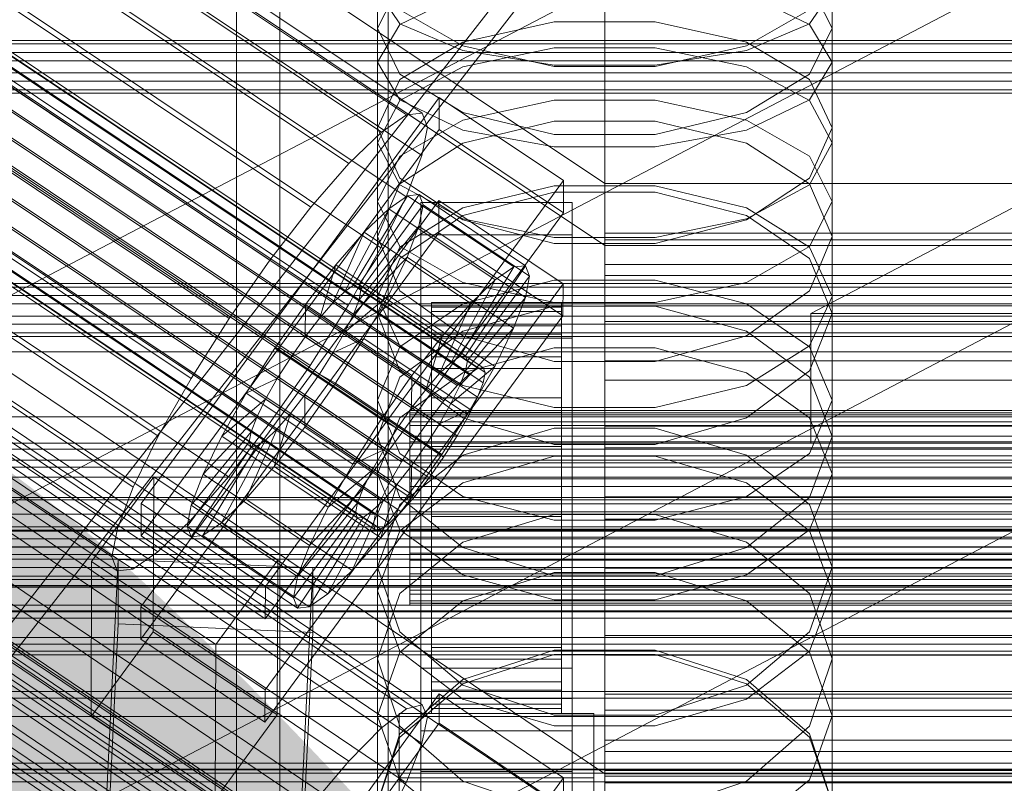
# Model space of a CAD drawing. Header units: millimetres. Extents: x -4738 to 65662, y -68080 to 6847.
# Tile 274 of 656: x -184 to -93, y -33996 to -33925. Entities that reach past the tile are written whole.
import ezdxf

# ---------------------------------------------------------------- set-up
doc = ezdxf.new("R2010")
doc.units = ezdxf.units.MM
for name, color, linetype, lineweight in [('COTAS_O', 1, 'Continuous', 0), ('COTAS_P', 1, 'Continuous', 0), ('frontal_briquetadora', 7, 'Continuous', 0), ('frontal_C01', 7, 'Continuous', 0), ('frontal_C02', 7, 'Continuous', 0), ('frontal_C03', 7, 'Continuous', 0), ('frontal_C10', 7, 'Continuous', 0), ('frontal_dosificador', 7, 'Continuous', 0), ('frontal_secador', 7, 'Continuous', 0)]:
    doc.layers.add(name, color=color, linetype=linetype, lineweight=lineweight)
doc.dimstyles.new('R19_100', dxfattribs={"dimtxt": 250, "dimasz": 150, "dimexe": 150, "dimexo": 80, "dimgap": 100, "dimtad": 1, "dimtih": 1, "dimtoh": 1, "dimdsep": 46, "dimcen": 0.09, "dimadec": 0, "dimazin": 0, "dimtfac": 1, "dimtdec": 4, "dimtofl": 0, "dimtmove": 0, "dimatfit": 3, "dimfxl": 1, "dimtolj": 1, "dimtzin": 0, "dimarcsym": 0})

# ---------------------------------------------------------------- blocks, each defined once
blk = doc.blocks.new('DIM_R31_48')
at = {"layer": 'COTAS_O'}
for p, q in [((-1725, -33700), (-1575, -33655)), ((1725, -33700), (1575, -33655)), ((-1725, -34400), (-1725, -33700)), ((-1725, -33700), (1725, -33700)), ((-1725, -33700), (-1575, -33745)), ((1725, -33700), (1575, -33745)), ((1725, -34400), (1725, -33700))]:
    blk.add_line(p, q, dxfattribs=at)
blk.add_text('3450 O', height=250, dxfattribs=at).set_placement((0, -33600))
blk = doc.blocks.new('DIM_R31_49')
at = {"layer": 'COTAS_P'}
for p, q in [((-150, -32300), (550, -32300)), ((550, -32300), (505, -32450)), ((550, -34900), (550, -32300)), ((550, -32300), (595, -32450)), ((550, -34900), (505, -34750)), ((550, -34900), (595, -34750)), ((-150, -34900), (550, -34900))]:
    blk.add_line(p, q, dxfattribs=at)
blk.add_text('2600 P', height=250, rotation=90, dxfattribs=at).set_placement((450, -33600))
blk = doc.blocks.new('DIM_R31_51')
at = {"layer": 'COTAS_O'}
for p, q in [((-650, -33700), (50, -33700)), ((50, -33700), (5, -33850)), ((50, -34900), (50, -33700)), ((50, -33700), (95, -33850)), ((50, -34900), (5, -34750)), ((50, -34900), (95, -34750)), ((-650, -34900), (50, -34900))]:
    blk.add_line(p, q, dxfattribs=at)
blk.add_text('1200 O', height=250, rotation=90, dxfattribs=at).set_placement((-50, -34300))
blk = doc.blocks.new('DIM_R31_52')
at = {"layer": 'COTAS_O'}
for p, q in [((-650, -34200), (-500, -34155)), ((650, -34200), (500, -34155)), ((-650, -34900), (-650, -34200)), ((-650, -34200), (650, -34200)), ((-650, -34200), (-500, -34245)), ((650, -34200), (500, -34245)), ((650, -34900), (650, -34200))]:
    blk.add_line(p, q, dxfattribs=at)
blk.add_text('1300 O', height=250, dxfattribs=at).set_placement((0, -34100))

msp = doc.modelspace()

# ---------------------------------------------------------------- linework, layer by layer
at = {"layer": 'frontal_briquetadora'}
for p, q in [((-151, -33929.238), (-151, -33912.608)), ((-109, -33929.238), (-109, -33912.608)), ((-164, -34100), (-164, -33920)), ((-160, -34100), (-160, -33920)), ((-151, -33936.682), (-151, -33920.41)), ((-109, -33936.682), (-109, -33920.41)), ((-160, -33922.563), (-160, -33931.737)), ((-160, -33932.038), (-160, -33922.836)), ((-148.92, -33922.018), (-151, -33926.087)), ((-148.92, -33925.697), (-151, -33922.627)), ((-109, -33926.087), (-111.08, -33922.018)), ((-109, -33922.627), (-111.08, -33925.697)), ((-160, -33932.339), (-160, -33923.11)), ((-148.92, -33925.751), (-143.093, -33922.955)), ((-116.907, -33922.955), (-111.08, -33925.751)), ((-143.094, -33927.741), (-148.92, -33924.402)), ((-111.08, -33924.402), (-116.906, -33927.741)), ((-134.674, -33925.528), (-143.094, -33927.39)), ((-125.326, -33925.528), (-134.674, -33925.528)), ((-116.906, -33927.39), (-125.326, -33925.528)), ((-151, -33929.238), (-148.92, -33925.751)), ((-151, -33942.099), (-151, -33926.087)), ((-151, -33926.087), (-148.92, -33930.345)), ((-143.093, -33928.158), (-148.92, -33925.697)), ((-111.08, -33925.697), (-116.907, -33928.158)), ((-111.08, -33925.751), (-109, -33929.238)), ((-111.08, -33930.345), (-109, -33926.087)), ((-109, -33942.099), (-109, -33926.087)), ((-143.094, -33927.39), (-148.92, -33930.837)), ((-111.08, -33930.837), (-116.906, -33927.39)), ((-134.674, -33929.647), (-143.094, -33927.741)), ((-134.673, -33927.928), (-143.093, -33929.662)), ((-134.673, -33929.524), (-143.093, -33928.158)), ((-125.327, -33927.928), (-134.673, -33927.928)), ((-116.907, -33929.662), (-125.327, -33927.928)), ((-116.907, -33928.158), (-125.327, -33929.524)), ((-116.906, -33927.741), (-125.326, -33929.647)), ((-151, -33929.238), (-148.92, -33932.725)), ((-111.08, -33932.725), (-109, -33929.238)), ((-143.093, -33929.662), (-148.92, -33932.786)), ((-125.326, -33929.647), (-134.674, -33929.647)), ((-125.327, -33929.524), (-134.673, -33929.524)), ((-111.08, -33932.786), (-116.907, -33929.662)), ((-148.92, -33930.837), (-151, -33935.302)), ((-148.92, -33930.345), (-143.094, -33933.895)), ((-116.906, -33933.895), (-111.08, -33930.345)), ((-109, -33935.302), (-111.08, -33930.837)), ((-160, -33931.737), (-160, -33941.791)), ((-160, -33942.119), (-160, -33932.038)), ((-160, -33942.448), (-160, -33932.339)), ((-148.92, -33932.786), (-151, -33936.682)), ((-148.92, -33932.725), (-143.093, -33935.521)), ((-143.093, -33934.597), (-134.673, -33932.744)), ((-134.673, -33932.744), (-125.327, -33932.744)), ((-125.327, -33932.744), (-116.907, -33934.597)), ((-116.907, -33935.521), (-111.08, -33932.725)), ((-109, -33936.682), (-111.08, -33932.786)), ((-148.92, -33937.935), (-143.093, -33934.597)), ((-143.094, -33933.895), (-134.674, -33935.917)), ((-143.094, -33936.726), (-134.674, -33934.689)), ((-134.674, -33934.689), (-125.326, -33934.689)), ((-125.326, -33935.917), (-116.906, -33933.895)), ((-125.326, -33934.689), (-116.906, -33936.726)), ((-116.907, -33934.597), (-111.08, -33937.935)), ((-148.92, -33939.949), (-151, -33935.302)), ((-151, -33950.89), (-151, -33935.302)), ((-143.093, -33935.521), (-134.673, -33937.073)), ((-125.327, -33937.073), (-116.907, -33935.521)), ((-109, -33935.302), (-111.08, -33939.949)), ((-109, -33950.89), (-109, -33935.302)), ((-134.674, -33935.917), (-125.326, -33935.917)), ((-151, -33936.682), (-148.92, -33940.578)), ((-148.92, -33940.485), (-143.094, -33936.726)), ((-134.673, -33937.073), (-125.327, -33937.073)), ((-116.906, -33936.726), (-111.08, -33940.485)), ((-111.08, -33940.578), (-109, -33936.682)), ((-151, -33942.099), (-148.92, -33937.935)), ((-111.08, -33937.935), (-109, -33942.099)), ((-143.094, -33943.808), (-148.92, -33939.949)), ((-111.08, -33939.949), (-116.906, -33943.808)), ((-151, -33945.334), (-148.92, -33940.485)), ((-148.92, -33940.578), (-143.093, -33943.702)), ((-143.093, -33942.681), (-134.673, -33940.653)), ((-134.673, -33940.653), (-125.327, -33940.653)), ((-125.327, -33940.653), (-116.907, -33942.681)), ((-116.907, -33943.702), (-111.08, -33940.578)), ((-111.08, -33940.485), (-109, -33945.334)), ((-160, -33941.791), (-160, -33952.701)), ((-134.674, -33941.254), (-143.094, -33943.404)), ((-125.326, -33941.254), (-134.674, -33941.254)), ((-116.906, -33943.404), (-125.326, -33941.254)), ((-160, -33953.056), (-160, -33942.119)), ((-160, -33953.411), (-160, -33942.448)), ((-148.92, -33946.262), (-151, -33942.099)), ((-148.92, -33946.334), (-143.093, -33942.681)), ((-116.907, -33942.681), (-111.08, -33946.334)), ((-109, -33942.099), (-111.08, -33946.262)), ((-143.094, -33943.404), (-148.92, -33947.367)), ((-143.093, -33943.702), (-134.673, -33945.436)), ((-125.327, -33945.436), (-116.907, -33943.702)), ((-111.08, -33947.366), (-116.906, -33943.404)), ((-134.674, -33946.001), (-143.094, -33943.808)), ((-116.906, -33943.808), (-125.326, -33946.001)), ((-148.92, -33950.361), (-151, -33945.334)), ((-151, -33960.462), (-151, -33945.334)), ((-134.673, -33945.436), (-125.327, -33945.436)), ((-109, -33945.334), (-111.08, -33950.361)), ((-109, -33960.462), (-109, -33945.334)), ((-151, -33950.89), (-148.92, -33946.334)), ((-143.093, -33949.6), (-148.92, -33946.262)), ((-125.326, -33946.001), (-134.674, -33946.001)), ((-111.08, -33946.262), (-116.907, -33949.6)), ((-111.08, -33946.334), (-109, -33950.89)), ((-148.92, -33947.367), (-151, -33952.465)), ((-109, -33952.465), (-111.08, -33947.366)), ((-134.673, -33949.368), (-143.093, -33951.565)), ((-134.673, -33951.453), (-143.093, -33949.6)), ((-125.327, -33949.368), (-134.673, -33949.368)), ((-116.907, -33951.565), (-125.327, -33949.368)), ((-116.907, -33949.6), (-125.327, -33951.453)), ((-151, -33950.89), (-148.92, -33955.446)), ((-143.094, -33954.52), (-148.92, -33950.361)), ((-111.08, -33950.361), (-116.906, -33954.52)), ((-111.08, -33955.446), (-109, -33950.89)), ((-143.093, -33951.565), (-148.92, -33955.525)), ((-134.674, -33951.768), (-143.094, -33954.085)), ((-143.094, -33954.085), (-134.674, -33951.768)), ((-125.326, -33951.768), (-134.674, -33951.768)), ((-125.327, -33951.453), (-134.673, -33951.453)), ((-116.906, -33954.085), (-125.326, -33951.768)), ((-125.326, -33951.768), (-116.906, -33954.085)), ((-111.08, -33955.525), (-116.907, -33951.565)), ((-160, -33952.701), (-160, -33964.438)), ((-151, -33967.266), (-151, -33952.465)), ((-151, -33952.465), (-148.92, -33957.738)), ((-111.08, -33957.738), (-109, -33952.465)), ((-109, -33967.266), (-109, -33952.465)), ((-160, -33964.818), (-160, -33953.056)), ((-160, -33965.199), (-160, -33953.411)), ((-143.094, -33954.085), (-148.92, -33958.344)), ((-148.92, -33958.344), (-143.094, -33954.085)), ((-134.674, -33956.878), (-143.094, -33954.52)), ((-116.906, -33954.52), (-125.326, -33956.878)), ((-111.08, -33958.344), (-116.906, -33954.085)), ((-116.906, -33954.085), (-111.08, -33958.344)), ((-148.92, -33955.525), (-151, -33960.462)), ((-148.92, -33955.446), (-143.093, -33959.099)), ((-143.093, -33957.922), (-134.673, -33955.615)), ((-134.673, -33955.615), (-125.327, -33955.615)), ((-125.327, -33955.615), (-116.907, -33957.922)), ((-116.907, -33959.099), (-111.08, -33955.446)), ((-109, -33960.462), (-111.08, -33955.525)), ((-125.326, -33956.878), (-134.674, -33956.878)), ((-148.92, -33958.344), (-151, -33963.807)), ((-148.92, -33957.738), (-143.094, -33962.092)), ((-148.92, -33962.081), (-143.093, -33957.922)), ((-116.907, -33957.922), (-111.08, -33962.081)), ((-116.906, -33962.092), (-111.08, -33957.738)), ((-109, -33963.807), (-111.08, -33958.344)), ((-143.093, -33959.099), (-134.673, -33961.127)), ((-125.327, -33961.127), (-116.907, -33959.099)), ((-151, -33960.462), (-148.92, -33965.4)), ((-111.08, -33965.4), (-109, -33960.462)), ((-134.673, -33961.127), (-125.327, -33961.127)), ((-151, -33967.266), (-148.92, -33962.081)), ((-143.094, -33962.092), (-134.674, -33964.556)), ((-125.326, -33964.556), (-116.906, -33962.092)), ((-111.08, -33962.081), (-109, -33967.266)), ((-143.094, -33965.539), (-134.674, -33963.061)), ((-134.674, -33963.061), (-125.326, -33963.061)), ((-125.326, -33963.061), (-116.906, -33965.539)), ((-160, -33964.438), (-160, -33976.973)), ((-148.92, -33969.438), (-151, -33963.807)), ((-151, -33978.088), (-151, -33963.807)), ((-134.674, -33964.556), (-125.326, -33964.556)), ((-109, -33963.807), (-111.08, -33969.438)), ((-109, -33978.088), (-109, -33963.807)), ((-160, -33977.377), (-160, -33964.818)), ((-160, -33977.782), (-160, -33965.199)), ((-148.92, -33965.4), (-143.093, -33969.359)), ((-148.92, -33970.084), (-143.094, -33965.539)), ((-116.907, -33969.359), (-111.08, -33965.4)), ((-116.906, -33965.539), (-111.08, -33970.084)), ((-143.093, -33968.093), (-134.673, -33965.624)), ((-134.673, -33965.624), (-125.327, -33965.624)), ((-125.327, -33965.624), (-116.907, -33968.093)), ((-148.92, -33972.452), (-151, -33967.266)), ((-109, -33967.266), (-111.08, -33972.452)), ((-148.92, -33972.541), (-143.093, -33968.093)), ((-116.907, -33968.093), (-111.08, -33972.541)), ((-151, -33975.899), (-148.92, -33970.084)), ((-143.094, -33974.075), (-148.92, -33969.438)), ((-143.093, -33969.359), (-134.673, -33971.557)), ((-125.327, -33971.557), (-116.907, -33969.359)), ((-111.08, -33969.438), (-116.906, -33974.075)), ((-111.08, -33970.084), (-109, -33975.899)), ((-134.674, -33971.009), (-143.094, -33973.591)), ((-125.326, -33971.009), (-134.674, -33971.009)), ((-116.906, -33973.591), (-125.326, -33971.009)), ((-134.673, -33971.557), (-125.327, -33971.557)), ((-151, -33978.088), (-148.92, -33972.541)), ((-143.093, -33976.61), (-148.92, -33972.452)), ((-111.08, -33972.452), (-116.907, -33976.61)), ((-111.08, -33972.541), (-109, -33978.088)), ((-143.094, -33973.591), (-148.92, -33978.321)), ((-111.08, -33978.321), (-116.906, -33973.591)), ((-134.674, -33976.695), (-143.094, -33974.075)), ((-116.906, -33974.075), (-125.326, -33976.695)), ((-148.92, -33981.875), (-151, -33975.899)), ((-151, -33989.624), (-151, -33975.899)), ((-134.673, -33976.379), (-143.093, -33979.002)), ((-125.327, -33976.379), (-134.673, -33976.379)), ((-116.907, -33979.002), (-125.327, -33976.379)), ((-109, -33975.899), (-111.08, -33981.875)), ((-109, -33989.624), (-109, -33975.899)), ((-160, -33976.973), (-160, -33990.272)), ((-160, -33990.7), (-160, -33977.377)), ((-134.673, -33978.918), (-143.093, -33976.61)), ((-125.326, -33976.695), (-134.674, -33976.695)), ((-116.907, -33976.61), (-125.327, -33978.918)), ((-160, -33991.128), (-160, -33977.782)), ((-151, -33978.088), (-148.92, -33983.634)), ((-148.92, -33978.321), (-151, -33984.362)), ((-111.08, -33983.634), (-109, -33978.088)), ((-109, -33984.362), (-111.08, -33978.321)), ((-143.093, -33979.002), (-148.92, -33983.729)), ((-125.327, -33978.918), (-134.673, -33978.918)), ((-111.08, -33983.729), (-116.907, -33979.002)), ((-143.094, -33986.783), (-148.92, -33981.875)), ((-111.08, -33981.875), (-116.906, -33986.783)), ((-148.92, -33983.729), (-151, -33989.624)), ((-148.92, -33983.634), (-143.093, -33988.082)), ((-134.674, -33983.539), (-143.094, -33986.271)), ((-125.326, -33983.539), (-134.674, -33983.539)), ((-116.906, -33986.271), (-125.326, -33983.539)), ((-116.907, -33988.082), (-111.08, -33983.634)), ((-109, -33989.624), (-111.08, -33983.729)), ((-151, -33997.699), (-151, -33984.362)), ((-151, -33984.362), (-148.92, -33990.56)), ((-143.093, -33986.673), (-134.673, -33983.95)), ((-134.673, -33983.95), (-125.327, -33983.95)), ((-125.327, -33983.95), (-116.907, -33986.673)), ((-111.08, -33990.56), (-109, -33984.362)), ((-109, -33997.699), (-109, -33984.362)), ((-143.094, -33986.271), (-148.92, -33991.269)), ((-111.08, -33991.269), (-116.906, -33986.271)), ((-148.92, -33991.58), (-143.093, -33986.673)), ((-134.674, -33989.552), (-143.094, -33986.783)), ((-116.906, -33986.783), (-125.326, -33989.552)), ((-116.907, -33986.673), (-111.08, -33991.58)), ((-143.093, -33988.082), (-134.673, -33990.551)), ((-125.327, -33990.551), (-116.907, -33988.082)), ((-151, -33989.624), (-148.92, -33995.519)), ((-125.326, -33989.552), (-134.674, -33989.552)), ((-111.08, -33995.519), (-109, -33989.624)), ((-160, -33990.272), (-160, -34004.303)), ((-160, -34004.753), (-160, -33990.7)), ((-148.92, -33990.56), (-143.094, -33995.642)), ((-134.673, -33990.551), (-125.327, -33990.551)), ((-116.906, -33995.642), (-111.08, -33990.56)), ((-160, -34005.203), (-160, -33991.128)), ((-148.92, -33991.269), (-151, -33997.637)), ((-151, -33997.699), (-148.92, -33991.58)), ((-109, -33997.637), (-111.08, -33991.269)), ((-111.08, -33991.58), (-109, -33997.699)), ((-148.92, -33995.519), (-143.093, -34000.246)), ((-116.907, -34000.246), (-111.08, -33995.519)), ((-143.094, -33995.642), (-134.674, -33998.507)), ((-125.326, -33998.507), (-116.906, -33995.642))]:
    msp.add_line(p, q, dxfattribs=at)
at = {"layer": 'frontal_C01'}
for p, q in [((-130, -33994.965), (-130, -33732.352)), ((-130, -33738.133), (-130, -34000.746)), ((-332.629, -33864.633), (-148.32, -33988.968)), ((-331.181, -33864.284), (-146.872, -33988.618)), ((-330.692, -33865.373), (-146.383, -33989.708)), ((-334.938, -33866.398), (-150.629, -33990.733)), ((-355.53, -33868.098), (-141.731, -34012.326)), ((-355.017, -33867.974), (-141.218, -34012.202)), ((-331.197, -33867.828), (-146.887, -33992.163)), ((-356.348, -33868.723), (-142.549, -34012.952)), ((-354.844, -33868.36), (-141.045, -34012.589)), ((-357.415, -33869.808), (-143.617, -34014.036)), ((-355.022, -33869.23), (-141.224, -34013.458)), ((-337.95, -33869.458), (-153.641, -33993.793)), ((-355.541, -33870.524), (-141.742, -34014.753)), ((-358.659, -33871.277), (-144.861, -34015.505)), ((-332.659, -33871.481), (-148.35, -33995.816)), ((-356.363, -33872.155), (-142.565, -34016.383)), ((-146.196, -34017.26), (-359.995, -33873.031)), ((-341.461, -33873.605), (-157.152, -33997.94)), ((-357.434, -33874.011), (-143.635, -34018.239)), ((-361.332, -33874.951), (-147.533, -34019.179)), ((-358.68, -33875.965), (-144.881, -34020.193)), ((-334.981, -33876.083), (-150.672, -34000.418)), ((-160.922, -34002.891), (-345.231, -33878.556)), ((-338.003, -33881.32), (-153.694, -34005.655)), ((-349.002, -33883.974), (-164.693, -34008.309)), ((-341.52, -33886.835), (-157.211, -34011.17)), ((-130, -33994.965), (-228.298, -33928.654)), ((-228.298, -33934.434), (-130, -34000.746)), ((-172.809, -34025.451), (-145.277, -33987.597)), ((-145.289, -33990.293), (-145.277, -33987.597)), ((-145.277, -33987.597), (-133.809, -33995.333)), ((-150.629, -33990.733), (-148.32, -33988.968)), ((-148.32, -33988.968), (-146.872, -33988.618)), ((-146.872, -33988.618), (-146.383, -33989.708)), ((-146.383, -33989.708), (-146.887, -33992.163)), ((-145.289, -33990.293), (-172.821, -34028.147)), ((-153.641, -33993.793), (-150.629, -33990.733)), ((-133.821, -33998.029), (-145.289, -33990.293)), ((-146.887, -33992.163), (-148.35, -33995.816)), ((-157.152, -33997.94), (-153.641, -33993.793)), ((-133.809, -33995.333), (-161.341, -34033.188)), ((-133.809, -33995.333), (-133.821, -33998.029)), ((-130, -34257.579), (-130, -33994.965)), ((0, -33994.965), (-130, -33994.965)), ((-148.35, -33995.816), (-150.672, -34000.418))]:
    msp.add_line(p, q, dxfattribs=at)
at = {"layer": 'frontal_C02'}
for p, q in [((-130, -33940.443), (-130, -33649.948)), ((-130, -33655.678), (-130, -33946.173)), ((-332.629, -33810.853), (-148.32, -33934.108)), ((-331.181, -33810.695), (-146.872, -33933.95)), ((-334.938, -33812.44), (-150.629, -33935.695)), ((-330.692, -33811.978), (-146.383, -33935.233)), ((-355.53, -33814.539), (-141.731, -33957.515)), ((-355.017, -33814.483), (-141.218, -33957.459)), ((-331.197, -33814.614), (-146.887, -33937.869)), ((-356.348, -33815.102), (-142.549, -33958.077)), ((-354.844, -33814.938), (-141.045, -33957.913)), ((-337.95, -33815.35), (-153.641, -33938.604)), ((-357.415, -33816.133), (-143.617, -33959.108)), ((-355.022, -33815.872), (-141.224, -33958.847)), ((-355.541, -33817.222), (-141.742, -33960.197)), ((-358.659, -33817.561), (-144.861, -33960.537)), ((-356.363, -33818.895), (-142.565, -33961.871)), ((-332.659, -33818.423), (-148.35, -33941.678)), ((-146.196, -33962.266), (-359.995, -33819.291)), ((-341.461, -33819.382), (-157.152, -33942.637)), ((-357.434, -33820.779), (-143.635, -33963.754)), ((-361.332, -33821.203), (-147.533, -33964.178)), ((-358.68, -33822.743), (-144.881, -33965.719)), ((-362.578, -33823.168), (-148.779, -33966.143)), ((-334.981, -33823.147), (-150.672, -33946.401)), ((-360.017, -33824.656), (-146.218, -33967.631)), ((-160.922, -33947.518), (-345.231, -33824.263)), ((-363.648, -33825.051), (-149.85, -33968.027)), ((-361.352, -33826.385), (-147.554, -33969.361)), ((-364.471, -33826.725), (-150.672, -33969.7)), ((-364.989, -33828.075), (-151.191, -33971.05)), ((-362.596, -33827.814), (-148.798, -33970.789)), ((-365.168, -33829.009), (-151.369, -33971.984)), ((-363.664, -33828.845), (-149.865, -33971.82)), ((-338.003, -33828.462), (-153.694, -33951.717)), ((-364.995, -33829.463), (-151.196, -33972.439)), ((-364.482, -33829.407), (-150.683, -33972.383)), ((-349.002, -33829.66), (-164.693, -33952.915)), ((-341.52, -33834.007), (-157.211, -33957.262)), ((-352.519, -33835.205), (-168.21, -33958.46)), ((-345.291, -33839.404), (-160.982, -33962.659)), ((-355.541, -33840.521), (-171.232, -33963.775)), ((-349.061, -33844.285), (-164.752, -33967.54)), ((-357.863, -33845.244), (-173.554, -33968.499)), ((-359.326, -33849.053), (-175.016, -33972.308)), ((-352.572, -33848.318), (-168.263, -33971.572)), ((-359.83, -33851.689), (-175.521, -33974.944)), ((-355.584, -33851.227), (-171.275, -33974.481)), ((-357.893, -33852.814), (-173.584, -33976.069)), ((-359.341, -33852.972), (-175.032, -33976.227)), ((-130, -33940.443), (-228.298, -33874.707)), ((-228.298, -33880.437), (-130, -33946.173)), ((-172.809, -33970.016), (-145.277, -33932.493)), ((-145.289, -33935.474), (-145.277, -33932.493)), ((-145.277, -33932.493), (-133.809, -33940.162)), ((-150.629, -33935.695), (-148.32, -33934.108)), ((-148.32, -33934.108), (-146.872, -33933.95)), ((-146.872, -33933.95), (-146.383, -33935.233)), ((-145.289, -33935.474), (-172.821, -33972.996)), ((-146.383, -33935.233), (-146.887, -33937.869)), ((-133.821, -33943.143), (-145.289, -33935.474)), ((-153.641, -33938.604), (-150.629, -33935.695)), ((-146.887, -33937.869), (-148.35, -33941.678)), ((-157.152, -33942.637), (-153.641, -33938.604)), ((-133.809, -33940.162), (-161.341, -33977.685)), ((-133.809, -33940.162), (-133.821, -33943.143)), ((-130, -34230.937), (-130, -33940.443)), ((0, -33940.443), (-130, -33940.443)), ((-153.199, -33949.845), (-148.226, -33941.585)), ((-152.686, -33949.789), (-147.143, -33941.467)), ((-148.35, -33941.678), (-150.672, -33946.401)), ((-148.226, -33941.585), (-149.953, -33942.773)), ((-147.143, -33941.467), (-148.226, -33941.585)), ((-148.226, -33941.585), (-138.396, -33948.159)), ((-147.143, -33941.467), (-137.313, -33948.041)), ((-146.777, -33942.427), (-147.143, -33941.467)), ((-172.847, -33979.553), (-145.315, -33942.031)), ((-160.922, -33947.518), (-157.152, -33942.637)), ((-154.017, -33950.408), (-149.953, -33942.773)), ((-152.513, -33950.244), (-146.777, -33942.427)), ((-149.953, -33942.773), (-152.207, -33944.949)), ((-149.953, -33942.773), (-140.123, -33949.346)), ((-147.155, -33944.399), (-146.777, -33942.427)), ((-147, -33945.185), (-147, -33942.205)), ((-147, -33942.205), (-133, -33942.205)), ((-147, -33988.023), (-147, -33942.205)), ((-146.777, -33942.427), (-136.948, -33949)), ((-145.327, -33945.011), (-145.315, -33942.031)), ((-145.315, -33942.031), (-133.847, -33949.7)), ((-133, -33942.205), (-133, -33945.185)), ((-133, -33942.205), (-133, -33988.023)), ((-161.353, -33980.665), (-133.821, -33943.143)), ((-152.692, -33951.178), (-147.155, -33944.399)), ((-148.249, -33947.248), (-147.155, -33944.399)), ((-147.155, -33944.399), (-137.325, -33950.972)), ((-145.327, -33945.011), (-172.859, -33982.534)), ((-155.085, -33951.439), (-152.207, -33944.949)), ((-152.207, -33944.949), (-154.833, -33947.965)), ((-152.207, -33944.949), (-142.377, -33951.522)), ((-133, -33945.185), (-147, -33945.185)), ((-147, -33945.185), (-147, -33991.004)), ((-133.859, -33952.68), (-145.327, -33945.011)), ((-133, -33991.004), (-133, -33945.185)), ((-130, -33946.173), (-130, -33945.04)), ((-130, -33945.04), (-130, -33945.636)), ((-130, -33945.04), (130, -33945.04)), ((-150.672, -33946.401), (-153.694, -33951.717)), ((-130, -33945.636), (-130, -33947.921)), ((-130, -33945.636), (130, -33945.636)), ((-130, -33946.173), (-130, -34236.667)), ((-130, -33946.173), (0, -33946.173)), ((-130, -33948.958), (-130, -33946.173)), ((-130, -33946.173), (130, -33946.173)), ((-153.21, -33952.528), (-148.249, -33947.248)), ((-149.985, -33950.781), (-148.249, -33947.248)), ((-148.249, -33947.248), (-138.419, -33953.822)), ((-164.693, -33952.915), (-160.922, -33947.518)), ((-154.833, -33947.965), (-157.653, -33951.616)), ((-156.329, -33952.867), (-154.833, -33947.965)), ((-154.833, -33947.965), (-145.003, -33954.539)), ((-138.396, -33948.159), (-143.369, -33956.419)), ((-137.313, -33948.041), (-142.856, -33956.363)), ((-140.123, -33949.346), (-138.396, -33948.159)), ((-138.396, -33948.159), (-137.313, -33948.041)), ((-137.313, -33948.041), (-136.948, -33949)), ((-130, -33947.921), (-130, -33951.739)), ((-130, -33947.921), (130, -33947.921)), ((-136.948, -33949), (-142.683, -33956.818)), ((-136.948, -33949), (-137.325, -33950.972)), ((-130, -33953.206), (-130, -33948.958)), ((-130, -33948.958), (130, -33948.958)), ((-133.847, -33949.7), (-161.379, -33987.222)), ((-154.017, -33950.408), (-153.199, -33949.845)), ((-153.199, -33949.845), (-152.686, -33949.789)), ((-143.369, -33956.419), (-153.199, -33949.845)), ((-142.856, -33956.363), (-152.686, -33949.789)), ((-152.686, -33949.789), (-152.513, -33950.244)), ((-140.123, -33949.346), (-144.188, -33956.981)), ((-142.377, -33951.522), (-140.123, -33949.346)), ((-133.847, -33949.7), (-133.859, -33952.68)), ((-155.085, -33951.439), (-154.017, -33950.408)), ((-154.033, -33954.201), (-149.985, -33950.781)), ((-144.188, -33956.981), (-154.017, -33950.408)), ((-152.513, -33950.244), (-152.692, -33951.178)), ((-142.683, -33956.818), (-152.513, -33950.244)), ((-152.246, -33954.757), (-149.985, -33950.781)), ((-149.985, -33950.781), (-140.156, -33957.355)), ((-137.325, -33950.972), (-142.862, -33957.752)), ((-137.325, -33950.972), (-138.419, -33953.822)), ((-157.653, -33951.616), (-160.474, -33955.654)), ((-157.653, -33951.616), (-157.665, -33954.597)), ((-147.823, -33958.19), (-157.653, -33951.616)), ((-153.694, -33951.717), (-157.211, -33957.262)), ((-156.329, -33952.867), (-155.085, -33951.439)), ((-145.255, -33958.012), (-155.085, -33951.439)), ((-152.692, -33951.178), (-153.21, -33952.528)), ((-142.862, -33957.752), (-152.692, -33951.178)), ((-147, -33954.723), (-147, -33951.742)), ((-147, -33951.742), (-133, -33951.742)), ((-147, -33997.561), (-147, -33951.742)), ((-146, -33961.426), (-146, -33951.434)), ((-146, -33951.434), (-146, -33951.88)), ((-146, -33951.434), (-134, -33951.434)), ((-146, -33952.282), (-146, -33951.434)), ((-146, -33961.637), (-146, -33951.88)), ((-146, -33951.88), (-146, -33953.59)), ((-146, -33951.88), (-134, -33951.88)), ((-142.377, -33951.522), (-145.255, -33958.012)), ((-145.003, -33954.539), (-142.377, -33951.522)), ((-134, -33951.88), (-134, -33951.434)), ((-134, -33951.434), (-134, -33961.426)), ((-134, -33951.434), (-134, -33952.282)), ((-134, -33953.59), (-134, -33951.88)), ((-134, -33951.88), (-134, -33961.637)), ((-133, -33951.742), (-133, -33954.723)), ((-133, -33951.742), (-133, -33997.561)), ((-130, -33951.739), (-130, -33956.831)), ((-130, -33951.739), (130, -33951.739)), ((-161.391, -33990.203), (-133.859, -33952.68)), ((-157.665, -33954.597), (-156.329, -33952.867)), ((-146.499, -33959.441), (-156.329, -33952.867)), ((-153.21, -33952.528), (-154.033, -33954.201)), ((-143.38, -33959.101), (-153.21, -33952.528)), ((-146, -33961.828), (-146, -33952.282)), ((-146, -33952.282), (-134, -33952.282)), ((-146, -33954.366), (-146, -33952.282)), ((-134, -33952.282), (-134, -33961.828)), ((-134, -33952.282), (-134, -33954.366)), ((-168.21, -33958.46), (-164.693, -33952.915)), ((-146, -33962.447), (-146, -33953.59)), ((-146, -33953.59), (-146, -33956.446)), ((-146, -33953.59), (-134, -33953.59)), ((-134, -33956.446), (-134, -33953.59)), ((-134, -33953.59), (-134, -33962.447)), ((-130, -33958.627), (-130, -33953.206)), ((-130, -33953.206), (130, -33953.206)), ((-159.001, -33956.509), (-157.665, -33954.597)), ((-157.665, -33954.597), (-147.835, -33961.171)), ((-154.033, -33954.201), (-155.103, -33956.085)), ((-144.203, -33960.775), (-154.033, -33954.201)), ((-147.823, -33958.19), (-145.003, -33954.539)), ((-145.003, -33954.539), (-146.499, -33959.441)), ((-146, -33962.815), (-146, -33954.366)), ((-146, -33954.366), (-134, -33954.366)), ((-146, -33957.543), (-146, -33954.366)), ((-138.419, -33953.822), (-143.38, -33959.101)), ((-138.419, -33953.822), (-140.156, -33957.355)), ((-134, -33954.366), (-134, -33962.815)), ((-134, -33954.366), (-134, -33957.543)), ((-155.103, -33956.085), (-152.246, -33954.757)), ((-154.877, -33958.905), (-152.246, -33954.757)), ((-152.246, -33954.757), (-142.416, -33961.331)), ((-133, -33954.723), (-147, -33954.723)), ((-147, -33954.723), (-147, -34000.541)), ((-133, -34000.541), (-133, -33954.723)), ((-160.474, -33955.654), (-163.105, -33959.802)), ((-159.001, -33956.509), (-160.474, -33955.654)), ((-160.474, -33955.654), (-150.644, -33962.227)), ((-160.247, -33958.474), (-159.001, -33956.509)), ((-149.171, -33963.083), (-159.001, -33956.509)), ((-155.103, -33956.085), (-156.35, -33958.05)), ((-145.274, -33962.658), (-155.103, -33956.085)), ((-146, -33963.8), (-146, -33956.446)), ((-146, -33956.446), (-146, -33960.254)), ((-146, -33956.446), (-134, -33956.446)), ((-143.369, -33956.419), (-144.188, -33956.981)), ((-142.856, -33956.363), (-143.369, -33956.419)), ((-142.683, -33956.818), (-142.856, -33956.363)), ((-134, -33960.254), (-134, -33956.446)), ((-134, -33956.446), (-134, -33963.8)), ((-157.211, -33957.262), (-160.982, -33962.659)), ((-144.188, -33956.981), (-145.255, -33958.012)), ((-140.156, -33957.355), (-144.203, -33960.775)), ((-142.862, -33957.752), (-142.683, -33956.818)), ((-140.156, -33957.355), (-142.416, -33961.331)), ((-130, -33956.831), (-130, -33962.848)), ((-130, -33956.831), (130, -33956.831)), ((-156.35, -33958.05), (-157.686, -33959.962)), ((-156.35, -33958.05), (-154.877, -33958.905)), ((-146.52, -33964.623), (-156.35, -33958.05)), ((-150.644, -33962.227), (-147.823, -33958.19)), ((-147.835, -33961.171), (-147.823, -33958.19)), ((-145.255, -33958.012), (-146.499, -33959.441)), ((-146, -33964.32), (-146, -33957.543)), ((-146, -33957.543), (-134, -33957.543)), ((-146, -33961.598), (-146, -33957.543)), ((-143.617, -33959.108), (-142.549, -33958.077)), ((-143.38, -33959.101), (-142.862, -33957.752)), ((-142.549, -33958.077), (-141.731, -33957.515)), ((-141.731, -33957.515), (-141.218, -33957.459)), ((-141.045, -33957.913), (-141.224, -33958.847)), ((-141.218, -33957.459), (-141.045, -33957.913)), ((-134, -33957.543), (-134, -33964.32)), ((-134, -33957.543), (-134, -33961.598)), ((-171.232, -33963.775), (-168.21, -33958.46)), ((-160.247, -33958.474), (-163.105, -33959.802)), ((-161.318, -33960.358), (-160.247, -33958.474)), ((-150.417, -33965.048), (-160.247, -33958.474)), ((-157.698, -33962.942), (-154.877, -33958.905)), ((-154.877, -33958.905), (-145.047, -33965.479)), ((-144.861, -33960.537), (-143.617, -33959.108)), ((-144.203, -33960.775), (-143.38, -33959.101)), ((-141.224, -33958.847), (-141.742, -33960.197)), ((-130, -33964.852), (-130, -33958.627)), ((-130, -33958.627), (130, -33958.627)), ((-163.105, -33959.802), (-165.365, -33963.778)), ((-163.105, -33959.802), (-153.275, -33966.375)), ((-157.686, -33959.962), (-159.022, -33961.691)), ((-157.686, -33959.962), (-157.698, -33962.942)), ((-147.856, -33966.536), (-157.686, -33959.962)), ((-146.499, -33959.441), (-147.835, -33961.171)), ((-161.318, -33960.358), (-165.365, -33963.778)), ((-162.14, -33962.031), (-161.318, -33960.358)), ((-151.488, -33966.931), (-161.318, -33960.358)), ((-146.196, -33962.266), (-144.861, -33960.537)), ((-146, -33965.604), (-146, -33960.254)), ((-146, -33960.254), (-146, -33964.756)), ((-146, -33960.254), (-134, -33960.254)), ((-145.274, -33962.658), (-144.203, -33960.775)), ((-141.742, -33960.197), (-142.565, -33961.871)), ((-134, -33964.756), (-134, -33960.254)), ((-134, -33960.254), (-134, -33965.604)), ((-159.022, -33961.691), (-160.518, -33966.594)), ((-159.022, -33961.691), (-160.266, -33963.12)), ((-149.192, -33968.265), (-159.022, -33961.691)), ((-147.835, -33961.171), (-149.171, -33963.083)), ((-148, -33961.828), (-148, -33961.426)), ((-148, -33961.426), (-148, -33961.637)), ((-148, -33961.426), (148, -33961.426)), ((-148, -33961.637), (-148, -33962.447)), ((-148, -33961.637), (148, -33961.637)), ((-148, -33962.815), (-148, -33961.828)), ((-148, -33961.828), (148, -33961.828)), ((-146, -33961.637), (-146, -33961.426)), ((-134, -33961.426), (-146, -33961.426)), ((-146, -33961.426), (-146, -33961.828)), ((-146, -33966.241), (-146, -33961.598)), ((-146, -33961.598), (-134, -33961.598)), ((-146, -33966.255), (-146, -33961.598)), ((-146, -33962.447), (-146, -33961.637)), ((-134, -33961.637), (-146, -33961.637)), ((-134, -33961.828), (-146, -33961.828)), ((-146, -33961.828), (-146, -33962.815)), ((-142.416, -33961.331), (-145.274, -33962.658)), ((-142.416, -33961.331), (-145.047, -33965.479)), ((-142.565, -33961.871), (-143.635, -33963.754)), ((-134, -33961.426), (-134, -33961.637)), ((-134, -33961.828), (-134, -33961.426)), ((-134, -33961.598), (-134, -33966.241)), ((-134, -33961.598), (-134, -33966.255)), ((-134, -33961.637), (-134, -33962.447)), ((-134, -33962.815), (-134, -33961.828)), ((-162.14, -33962.031), (-167.102, -33967.311)), ((-160.982, -33962.659), (-164.752, -33967.54)), ((-162.659, -33963.381), (-162.14, -33962.031)), ((-152.311, -33968.605), (-162.14, -33962.031)), ((-153.275, -33966.375), (-150.644, -33962.227)), ((-150.644, -33962.227), (-149.171, -33963.083)), ((-148, -33962.447), (-148, -33963.8)), ((-148, -33962.447), (148, -33962.447)), ((-148, -33964.32), (-148, -33962.815)), ((-148, -33962.815), (148, -33962.815)), ((-147.533, -33964.178), (-146.196, -33962.266)), ((-146.52, -33964.623), (-145.274, -33962.658)), ((-146, -33963.8), (-146, -33962.447)), ((-134, -33962.447), (-146, -33962.447)), ((-134, -33962.815), (-146, -33962.815)), ((-146, -33962.815), (-146, -33964.32)), ((-134, -33962.447), (-134, -33963.8)), ((-134, -33964.32), (-134, -33962.815)), ((-130, -33962.848), (-130, -33969.381)), ((130, -33962.848), (-130, -33962.848)), ((-173.554, -33968.499), (-171.232, -33963.775)), ((-162.659, -33963.381), (-168.196, -33970.16)), ((-165.365, -33963.778), (-167.102, -33967.311)), ((-165.365, -33963.778), (-155.535, -33970.351)), ((-160.266, -33963.12), (-163.144, -33969.61)), ((-162.837, -33964.315), (-162.659, -33963.381)), ((-152.829, -33969.955), (-162.659, -33963.381)), ((-160.266, -33963.12), (-161.333, -33964.151)), ((-160.518, -33966.594), (-157.698, -33962.942)), ((-150.436, -33969.694), (-160.266, -33963.12)), ((-157.698, -33962.942), (-147.868, -33969.516)), ((-149.171, -33963.083), (-150.417, -33965.048)), ((-148, -33963.8), (-148, -33965.604)), ((-148, -33963.8), (148, -33963.8)), ((-146, -33965.604), (-146, -33963.8)), ((-134, -33963.8), (-146, -33963.8)), ((-143.635, -33963.754), (-144.881, -33965.719)), ((-134, -33963.8), (-134, -33965.604)), ((-162.837, -33964.315), (-168.573, -33972.132)), ((-161.333, -33964.151), (-165.397, -33971.786)), ((-162.664, -33964.769), (-162.837, -33964.315)), ((-153.008, -33970.889), (-162.837, -33964.315)), ((-161.333, -33964.151), (-162.151, -33964.714)), ((-151.503, -33970.725), (-161.333, -33964.151)), ((-148.779, -33966.143), (-147.533, -33964.178)), ((-148, -33966.241), (-148, -33964.32)), ((-148, -33964.32), (148, -33964.32)), ((-147.856, -33966.536), (-146.52, -33964.623)), ((-145.047, -33965.479), (-146.52, -33964.623)), ((-134, -33964.32), (-146, -33964.32)), ((-146, -33964.32), (-146, -33966.241)), ((-134, -33966.241), (-134, -33964.32)), ((-162.664, -33964.769), (-168.208, -33973.092)), ((-162.151, -33964.714), (-167.125, -33972.974)), ((-162.151, -33964.714), (-162.664, -33964.769)), ((-152.835, -33971.343), (-162.664, -33964.769)), ((-152.321, -33971.287), (-162.151, -33964.714)), ((-153.275, -33966.375), (-150.417, -33965.048)), ((-150.417, -33965.048), (-151.488, -33966.931)), ((-148, -33965.604), (-148, -33967.736)), ((-148, -33965.604), (148, -33965.604)), ((-145.047, -33965.479), (-147.868, -33969.516)), ((-146, -33964.756), (-146, -33967.736)), ((-134, -33964.756), (-146, -33964.756)), ((-146, -33964.756), (-146, -33969.643)), ((-146, -33967.736), (-146, -33965.604)), ((-134, -33965.604), (-146, -33965.604)), ((-134, -33967.736), (-134, -33964.756)), ((-134, -33969.643), (-134, -33964.756)), ((-134, -33965.604), (-134, -33967.736)), ((-130, -33971.456), (-130, -33964.852)), ((-130, -33964.852), (130, -33964.852)), ((-155.535, -33970.351), (-153.275, -33966.375)), ((-149.85, -33968.027), (-148.779, -33966.143)), ((-148, -33968.446), (-148, -33966.241)), ((-148, -33966.241), (148, -33966.241)), ((-144.881, -33965.719), (-146.218, -33967.631)), ((-134, -33966.241), (-146, -33966.241)), ((-146, -33966.241), (-146, -33968.446)), ((-146, -33968.446), (-146, -33966.255)), ((-146, -33966.255), (-134, -33966.255)), ((-146, -33971.194), (-146, -33966.255)), ((-134, -33968.446), (-134, -33966.241)), ((-134, -33966.255), (-134, -33968.446)), ((-134, -33966.255), (-134, -33971.194)), ((-167.102, -33967.311), (-168.196, -33970.16)), ((-167.102, -33967.311), (-157.272, -33973.884)), ((-163.144, -33969.61), (-160.518, -33966.594)), ((-160.518, -33966.594), (-150.688, -33973.167)), ((-155.535, -33970.351), (-151.488, -33966.931)), ((-151.488, -33966.931), (-152.311, -33968.605)), ((-149.192, -33968.265), (-147.856, -33966.536)), ((-147.868, -33969.516), (-147.856, -33966.536)), ((430, -33967.57), (-430, -33967.57)), ((-177.394, -33975.375), (-171.658, -33967.558)), ((-171.715, -33981.864), (-171.658, -33967.558)), ((-171.658, -33967.558), (-160.19, -33975.227)), ((-164.752, -33967.54), (-168.263, -33971.572)), ((-150.688, -33973.167), (-149.192, -33968.265)), ((-150.672, -33969.7), (-149.85, -33968.027)), ((-150.436, -33969.694), (-149.192, -33968.265)), ((-148, -33967.736), (-148, -33970.051)), ((148, -33967.736), (-148, -33967.736)), ((-146.218, -33967.631), (-147.554, -33969.361)), ((-146, -33967.736), (-134, -33967.736)), ((-146, -33970.051), (-146, -33967.736)), ((-134, -33967.736), (-134, -33970.051)), ((-175.016, -33972.308), (-173.554, -33968.499)), ((-157.272, -33973.884), (-152.311, -33968.605)), ((-152.311, -33968.605), (-152.829, -33969.955)), ((-148, -33970.786), (-148, -33968.446)), ((-148, -33968.446), (148, -33968.446)), ((-134, -33968.446), (-146, -33968.446)), ((-146, -33968.446), (-146, -33970.786)), ((-134, -33970.786), (-134, -33968.446)), ((-172.809, -33970.016), (-172.821, -33972.996)), ((-161.341, -33977.685), (-172.809, -33970.016)), ((-168.196, -33970.16), (-168.573, -33972.132)), ((-168.196, -33970.16), (-158.366, -33976.734)), ((-165.397, -33971.786), (-163.144, -33969.61)), ((-163.144, -33969.61), (-153.314, -33976.184)), ((-158.366, -33976.734), (-152.829, -33969.955)), ((-153.314, -33976.184), (-150.436, -33969.694)), ((-152.829, -33969.955), (-153.008, -33970.889)), ((-151.503, -33970.725), (-150.436, -33969.694)), ((-151.191, -33971.05), (-150.672, -33969.7)), ((-147.868, -33969.516), (-150.688, -33973.167)), ((-147.554, -33969.361), (-148.798, -33970.789)), ((-148, -33970.051), (-148, -33972.391)), ((-148, -33970.051), (148, -33970.051)), ((-146, -33970.051), (-146, -33969.643)), ((-146, -33969.643), (-146, -33974.582)), ((-146, -33969.643), (-134, -33969.643)), ((-146, -33972.391), (-146, -33970.051)), ((-134, -33970.051), (-146, -33970.051)), ((-134, -33974.582), (-134, -33969.643)), ((-134, -33969.643), (-134, -33970.051)), ((-134, -33970.051), (-134, -33972.391)), ((-130, -33969.381), (-130, -33975.985)), ((-130, -33969.381), (130, -33969.381)), ((-158.743, -33978.706), (-153.008, -33970.889)), ((-157.272, -33973.884), (-155.535, -33970.351)), ((-155.567, -33978.36), (-151.503, -33970.725)), ((-153.008, -33970.889), (-152.835, -33971.343)), ((-152.321, -33971.287), (-151.503, -33970.725)), ((-151.369, -33971.984), (-151.191, -33971.05)), ((-148.798, -33970.789), (-149.865, -33971.82)), ((-148, -33973.101), (-148, -33970.786)), ((-148, -33970.786), (148, -33970.786)), ((-146, -33970.786), (-146, -33971.194)), ((-134, -33970.786), (-146, -33970.786)), ((-146, -33970.786), (-146, -33973.101)), ((-134, -33971.194), (-134, -33970.786)), ((-134, -33973.101), (-134, -33970.786)), ((-168.263, -33971.572), (-171.275, -33974.481)), ((-167.125, -33972.974), (-165.397, -33971.786)), ((-165.397, -33971.786), (-155.567, -33978.36)), ((-158.378, -33979.665), (-152.835, -33971.343)), ((-157.295, -33979.547), (-152.321, -33971.287)), ((-152.835, -33971.343), (-152.321, -33971.287)), ((-151.196, -33972.439), (-151.369, -33971.984)), ((-149.865, -33971.82), (-150.683, -33972.383)), ((-146, -33971.194), (-134, -33971.194)), ((-146, -33976.081), (-146, -33971.194)), ((-134, -33971.194), (-134, -33976.081)), ((-130, -33977.989), (-130, -33971.456)), ((-130, -33971.456), (130, -33971.456)), ((430, -33972.57), (-430, -33972.57)), ((-175.521, -33974.944), (-175.016, -33972.308)), ((-168.573, -33972.132), (-168.208, -33973.092)), ((-168.573, -33972.132), (-158.743, -33978.706)), ((-150.683, -33972.383), (-151.196, -33972.439)), ((-148, -33972.391), (-148, -33974.596)), ((-148, -33972.391), (148, -33972.391)), ((-146, -33974.596), (-146, -33972.391)), ((-146, -33972.391), (-146, -33974.582)), ((-134, -33972.391), (-146, -33972.391)), ((-134, -33974.582), (-134, -33972.391)), ((-134, -33972.391), (-134, -33974.596)), ((-172.821, -33972.996), (-161.353, -33980.665)), ((-168.208, -33973.092), (-167.125, -33972.974)), ((-168.208, -33973.092), (-158.378, -33979.665)), ((-167.125, -33972.974), (-157.295, -33979.547)), ((-150.688, -33973.167), (-153.314, -33976.184)), ((-148, -33975.233), (-148, -33973.101)), ((-148, -33973.101), (148, -33973.101)), ((-146, -33973.101), (-146, -33976.081)), ((-134, -33973.101), (-146, -33973.101)), ((-146, -33973.101), (-146, -33975.233)), ((-134, -33976.081), (-134, -33973.101)), ((-134, -33975.233), (-134, -33973.101)), ((-171.275, -33974.481), (-173.584, -33976.069)), ((-158.366, -33976.734), (-157.272, -33973.884)), ((-148, -33974.596), (-148, -33976.517)), ((-148, -33974.596), (148, -33974.596)), ((-146, -33974.582), (-146, -33979.239)), ((-146, -33974.582), (-134, -33974.582)), ((-146, -33976.517), (-146, -33974.596)), ((-146, -33974.596), (-146, -33979.239)), ((-134, -33974.596), (-146, -33974.596)), ((-134, -33979.239), (-134, -33974.582)), ((-134, -33979.239), (-134, -33974.596)), ((-134, -33974.596), (-134, -33976.517)), ((-177.811, -34034.434), (-174.943, -33975.168)), ((-177.394, -33975.375), (-177.451, -33989.682)), ((-165.926, -33983.044), (-177.394, -33975.375)), ((-175.032, -33976.227), (-175.521, -33974.944)), ((-174.943, -33981.13), (-174.943, -33975.168)), ((-174.943, -33975.168), (-156.962, -33975.961)), ((-160.19, -33975.227), (-165.926, -33983.044)), ((-160.19, -33975.227), (-160.247, -33989.534)), ((-148, -33977.037), (-148, -33975.233)), ((-148, -33975.233), (148, -33975.233)), ((-146, -33975.233), (-146, -33980.583)), ((-134, -33975.233), (-146, -33975.233)), ((-146, -33975.233), (-146, -33977.037)), ((-134, -33980.583), (-134, -33975.233)), ((-134, -33977.037), (-134, -33975.233)), ((-173.584, -33976.069), (-175.032, -33976.227)), ((-156.962, -33975.961), (-159.83, -34035.227)), ((-156.962, -33975.961), (-156.962, -33981.923)), ((-153.314, -33976.184), (-155.567, -33978.36)), ((-148, -33976.517), (-148, -33978.022)), ((-148, -33976.517), (148, -33976.517)), ((-146, -33976.081), (-134, -33976.081)), ((-146, -33980.583), (-146, -33976.081)), ((-146, -33978.022), (-146, -33976.517)), ((-146, -33976.517), (-146, -33983.294)), ((-134, -33976.517), (-146, -33976.517)), ((-134, -33976.081), (-134, -33980.583)), ((-134, -33983.294), (-134, -33976.517)), ((-134, -33976.517), (-134, -33978.022)), ((-130, -33975.985), (-130, -33982.21)), ((-130, -33975.985), (130, -33975.985)), ((-158.743, -33978.706), (-158.366, -33976.734)), ((-148, -33978.39), (-148, -33977.037)), ((-148, -33977.037), (148, -33977.037)), ((-146, -33977.037), (-146, -33984.391)), ((-134, -33977.037), (-146, -33977.037)), ((-146, -33977.037), (-146, -33978.39)), ((-134, -33984.391), (-134, -33977.037)), ((-134, -33978.39), (-134, -33977.037)), ((-161.353, -33980.665), (-161.341, -33977.685)), ((-148, -33978.022), (-148, -33979.009)), ((-148, -33978.022), (148, -33978.022)), ((-146, -33979.009), (-146, -33978.022)), ((-146, -33978.022), (-146, -33986.471)), ((-134, -33978.022), (-146, -33978.022)), ((-134, -33986.471), (-134, -33978.022)), ((-134, -33978.022), (-134, -33979.009)), ((-130, -33984.006), (-130, -33977.989)), ((-130, -33977.989), (130, -33977.989)), ((-158.378, -33979.665), (-158.743, -33978.706)), ((-155.567, -33978.36), (-157.295, -33979.547)), ((-148, -33979.2), (-148, -33978.39)), ((-148, -33978.39), (148, -33978.39)), ((-148, -33979.009), (-148, -33979.411)), ((-148, -33979.009), (148, -33979.009)), ((-148, -33979.411), (-148, -33979.2)), ((-148, -33979.2), (148, -33979.2)), ((-146, -33978.39), (-146, -33987.247)), ((-134, -33978.39), (-146, -33978.39)), ((-146, -33978.39), (-146, -33979.2)), ((-146, -33979.411), (-146, -33979.009)), ((-146, -33979.009), (-146, -33988.555)), ((-134, -33979.009), (-146, -33979.009)), ((-146, -33979.2), (-146, -33988.957)), ((-134, -33979.2), (-146, -33979.2)), ((-146, -33979.2), (-146, -33979.411)), ((-146, -33979.239), (-146, -33983.294)), ((-146, -33979.239), (-134, -33979.239)), ((-134, -33987.247), (-134, -33978.39)), ((-134, -33979.2), (-134, -33978.39)), ((-134, -33988.555), (-134, -33979.009)), ((-134, -33979.009), (-134, -33979.411)), ((-134, -33988.957), (-134, -33979.2)), ((-134, -33979.411), (-134, -33979.2)), ((-134, -33983.294), (-134, -33979.239)), ((-172.847, -33979.553), (-172.859, -33982.534)), ((-161.379, -33987.222), (-172.847, -33979.553)), ((-157.295, -33979.547), (-158.378, -33979.665)), ((-148, -33979.411), (148, -33979.411)), ((-146, -33979.411), (-146, -33989.403)), ((-134, -33979.411), (-146, -33979.411)), ((-134, -33989.403), (-134, -33979.411)), ((-146, -33980.583), (-134, -33980.583)), ((-146, -33984.391), (-146, -33980.583)), ((-134, -33980.583), (-134, -33984.391)), ((-177.811, -34040.396), (-174.943, -33981.13)), ((-171.715, -33981.864), (-177.451, -33989.682)), ((-156.962, -33981.923), (-174.943, -33981.13)), ((-160.247, -33989.534), (-171.715, -33981.864)), ((-159.83, -34041.189), (-156.962, -33981.923)), ((-172.859, -33982.534), (-161.391, -33990.203)), ((-130, -33982.21), (-130, -33987.631)), ((-130, -33982.21), (130, -33982.21)), ((-165.983, -33997.351), (-165.926, -33983.044)), ((-146, -33983.294), (-146, -33986.471)), ((-146, -33983.294), (-134, -33983.294)), ((-134, -33986.471), (-134, -33983.294)), ((-146, -33984.391), (-134, -33984.391)), ((-146, -33987.247), (-146, -33984.391)), ((-134, -33984.391), (-134, -33987.247)), ((-130, -33989.098), (-130, -33984.006)), ((-130, -33984.006), (130, -33984.006)), ((-147, -33999.526), (-147, -33985.22)), ((-147, -33985.22), (-133, -33985.22)), ((-147, -33994.765), (-147, -33985.22)), ((-133, -33985.22), (-133, -33999.526)), ((-133, -33985.22), (-133, -33994.765)), ((-146, -33986.471), (-146, -33988.555)), ((-146, -33986.471), (-134, -33986.471)), ((-134, -33988.555), (-134, -33986.471)), ((-161.391, -33990.203), (-161.379, -33987.222)), ((-146, -33987.247), (-134, -33987.247)), ((-146, -33988.957), (-146, -33987.247)), ((-134, -33987.247), (-134, -33988.957)), ((-133, -33988.023), (-147, -33988.023)), ((-147, -33988.023), (-147, -33991.004)), ((-133, -33991.004), (-133, -33988.023)), ((-130, -33987.631), (-130, -33991.879)), ((-130, -33987.631), (130, -33987.631)), ((-146, -33988.555), (-146, -33989.403)), ((-146, -33988.555), (-134, -33988.555)), ((-146, -33988.957), (-134, -33988.957)), ((-146, -33989.403), (-146, -33988.957)), ((-134, -33989.403), (-134, -33988.555)), ((-134, -33988.957), (-134, -33989.403)), ((-130, -33992.916), (-130, -33989.098)), ((-130, -33989.098), (130, -33989.098)), ((-177.451, -33989.682), (-165.983, -33997.351)), ((-165.983, -33997.351), (-160.247, -33989.534)), ((-149, -33995.354), (-149, -33989.393)), ((-149, -33989.393), (-131, -33989.393)), ((-149, -34034.829), (-149, -33989.393)), ((-146, -33989.403), (-134, -33989.403)), ((-131, -33989.393), (-131, -33995.354)), ((-131, -33989.393), (-131, -34034.829)), ((-147, -33991.004), (-133, -33991.004)), ((-130, -33991.879), (-130, -33994.664)), ((-130, -33991.879), (130, -33991.879)), ((-130, -33995.201), (-130, -33992.916)), ((-130, -33992.916), (130, -33992.916)), ((-130, -33994.664), (-130, -33995.797)), ((-130, -33994.664), (130, -33994.664)), ((-131, -33995.354), (-149, -33995.354)), ((-149, -34040.79), (-149, -33995.354)), ((-133, -33994.765), (-147, -33994.765)), ((-147, -33994.765), (-147, -34009.072)), ((-133, -34009.072), (-133, -33994.765)), ((-131, -34040.79), (-131, -33995.354)), ((-130, -33995.797), (-130, -33995.201)), ((-130, -33995.201), (130, -33995.201)), ((-130, -33995.797), (130, -33995.797))]:
    msp.add_line(p, q, dxfattribs=at)
at = {"layer": 'frontal_C03'}
for p, q in [((1250, -33927.237), (-1250, -33927.237)), ((1250, -33927.553), (-1250, -33927.553)), ((1250, -33928.347), (-1250, -33928.347)), ((-1250, -33929.112), (1250, -33929.112)), ((1250, -33930.234), (-1250, -33930.234)), ((1250, -33930.999), (-1250, -33930.999)), ((1250, -33931.793), (-1250, -33931.793)), ((1250, -33932.109), (-1250, -33932.109)), ((1250, -33949.694), (-1250, -33949.694)), ((1250, -33950.011), (-1250, -33950.011)), ((1250, -33950.805), (-1250, -33950.805)), ((-1250, -33951.569), (1250, -33951.569)), ((1250, -33952.692), (-1250, -33952.692)), ((1250, -33953.456), (-1250, -33953.456)), ((1250, -33954.25), (-1250, -33954.25)), ((1250, -33954.567), (-1250, -33954.567)), ((1250, -33972.152), (-1250, -33972.152)), ((1250, -33972.469), (-1250, -33972.469)), ((1250, -33973.263), (-1250, -33973.263)), ((-1250, -33974.027), (1250, -33974.027)), ((1250, -33975.15), (-1250, -33975.15)), ((1250, -33975.914), (-1250, -33975.914)), ((1250, -33976.708), (-1250, -33976.708)), ((1250, -33977.024), (-1250, -33977.024)), ((1250, -33994.61), (-1250, -33994.61)), ((1250, -33994.926), (-1250, -33994.926)), ((1250, -33995.72), (-1250, -33995.72))]:
    msp.add_line(p, q, dxfattribs=at)
at = {"layer": 'frontal_C10'}
for p, q in [((-13.767, -33861.166), (-473.146, -34101.739)), ((-436.326, -34101.739), (23.053, -33861.166)), ((-469.229, -34150.724), (-9.85, -33910.151)), ((-432.409, -34150.724), (26.97, -33910.151)), ((-79.701, -33936.07), (-110.961, -33952.44)), ((-110.961, -33952.44), (-37.321, -33952.44)), ((-110.961, -33964.44), (-110.961, -33952.44)), ((-1690.23, -33964.44), (758.292, -33964.44)), ((781.737, -33964.44), (-1666.785, -33964.44)), ((-37.321, -33964.44), (-110.961, -33964.44)), ((-110.961, -33964.44), (-79.701, -33964.44)), ((-1690.23, -33969.44), (758.292, -33969.44)), ((-1679.485, -33969.44), (769.038, -33969.44)), ((770.992, -33969.44), (-1677.531, -33969.44)), ((-1666.785, -33969.44), (781.737, -33969.44))]:
    msp.add_line(p, q, dxfattribs=at)
at = {"layer": 'frontal_dosificador'}
msp.add_line((-150, -34000), (-150, -33900), dxfattribs=at)
at = {"layer": 'frontal_secador'}
for p, q in [((413, -33215), (-431.48, -34297.08)), ((407, -33225), (-422.12, -34288.52)), ((-1250, -33956), (1250, -33956)), ((-1250, -33962), (1250, -33962)), ((-1250, -33965), (1250, -33965)), ((1250, -33966), (-1250, -33966)), ((-1250, -33966.659), (1250, -33966.659)), ((1250, -33969.659), (-1250, -33969.659)), ((-1250, -33971), (1250, -33971)), ((1250, -33974), (-1250, -33974)), ((-1250, -33974.728), (1250, -33974.728)), ((-1250, -33977.588), (1250, -33977.588)), ((1250, -33977.611), (-1250, -33977.611)), ((1250, -33977.728), (-1250, -33977.728)), ((-1250, -33979.387), (1250, -33979.387)), ((1250, -33979.918), (-1250, -33979.918)), ((-1250, -33980), (1250, -33980)), ((1250, -33980.588), (-1250, -33980.588)), ((1250, -33982.387), (-1250, -33982.387)), ((1250, -33983), (-1250, -33983)), ((-1250, -33983.65), (1250, -33983.65)), ((1250, -33984), (-1250, -33984)), ((1250, -33987.382), (-1250, -33987.382)), ((-1250, -33988), (1250, -33988)), ((1250, -33989.689), (-1250, -33989.689)), ((1250, -33994), (-1250, -33994)), ((1250, -33994.545), (-1250, -33994.545))]:
    msp.add_line(p, q, dxfattribs=at)

# ---------------------------------------------------------------- dimensions: what is measured, and where the dimension line sits
at = {"layer": 'COTAS_O'}
for p1, p2, distance, picture, middle in [((-650, -34900), (-650, -33700), -700, 'DIM_R31_51', (50, -34300)), ((-1725, -34400), (1725, -34400), 700, 'DIM_R31_48', (0, -33700)), ((-650, -34900), (650, -34900), 700, 'DIM_R31_52', (0, -34200))]:
    dim = msp.add_aligned_dim(p1=p1, p2=p2, distance=distance, text='<> O', dimstyle='R19_100', dxfattribs=at)
    dim.commit()
    dim.dimension.update_dxf_attribs({"geometry": picture, "text_midpoint": middle})
at = {"layer": 'COTAS_P'}
dim = msp.add_aligned_dim(p1=(-150, -34900), p2=(-150, -32300), distance=-700, text='<> P', dimstyle='R19_100', dxfattribs=at)
dim.commit()
dim.dimension.update_dxf_attribs({"geometry": 'DIM_R31_49', "text_midpoint": (550, -33600)})

doc.saveas('drawing.dxf')
